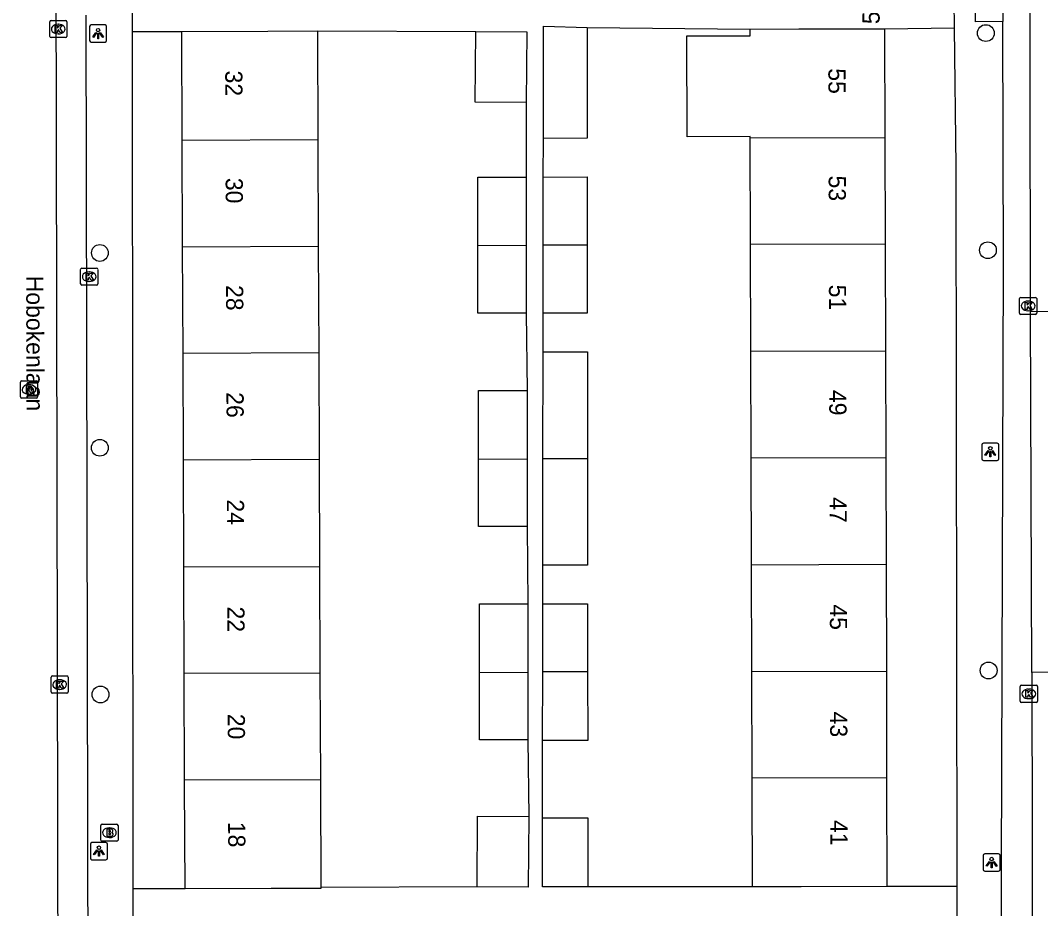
# Model space of a CAD drawing. Extents: x 160732 to 162105, y 387428 to 388479.
# Drawn here: x 161368.3 to 161427.7, y 387992.7 to 388044.4 of the extents above; entities that cross this region are included whole.
import ezdxf

# ---------------------------------------------------------------- set-up
doc = ezdxf.new("R2010")
doc.units = 0
for name, color, linetype in [('IMGEO_Boom', 7, 'Continuous'), ('IMGEO_Brandkraan', 7, 'Continuous'), ('IMGEO_Kolk', 7, 'Continuous'), ('IMGEO_Lichtpunt', 7, 'Continuous'), ('IMGEO_Openbare_ruimte_label', 7, 'Continuous'), ('IMGEO_Pand', 7, 'Continuous'), ('IMGEO_Pand_nummerreeks', 7, 'Continuous'), ('IMGEO_Rijbaan_lokaal_open', 7, 'Continuous'), ('IMGEO_Rioolput', 7, 'Continuous'), ('IMGEO_Voetpad_open', 7, 'Continuous')]:
    doc.layers.add(name, color=color, linetype=linetype)

msp = doc.modelspace()

# ---------------------------------------------------------------- linework, layer by layer
at = {"layer": 'IMGEO_Boom'}
for centre in [(161424.486, 388043.666), (161424.606, 388031.036), (161372.937, 388030.878), (161372.929, 388019.55), (161424.645, 388006.592), (161372.973, 388005.198)]:
    msp.add_circle(centre, 0.489, dxfattribs=at)
at = {"layer": 'IMGEO_Brandkraan'}
for p, q in [((161372.99, 387996.737), (161372.99, 387997.589)), ((161373.065, 387997.663), (161373.917, 387997.663)), ((161373.991, 387997.589), (161373.991, 387996.737)), ((161373.478, 387997.443), (161373.503, 387997.443)), ((161373.917, 387996.663), (161373.065, 387996.663)), ((161373.501, 387996.883), (161373.476, 387996.883))]:
    msp.add_line(p, q, dxfattribs=at)
for points in [[(161372.99, 387996.737), (161372.99, 387997.589)], [(161373.065, 387997.663), (161373.917, 387997.663)], [(161373.991, 387997.589), (161373.991, 387996.737)], [(161373.338, 387997.363), (161373.338, 387996.963), (161373.551, 387996.963)], [(161373.569, 387997.363), (161373.338, 387997.363)], [(161373.517, 387997.282), (161373.463, 387997.282), (161373.463, 387997.206)], [(161373.463, 387997.206), (161373.516, 387997.206)], [(161373.525, 387997.13), (161373.463, 387997.13), (161373.463, 387997.049)], [(161373.463, 387997.049), (161373.525, 387997.049)], [(161373.917, 387996.663), (161373.065, 387996.663)]]:
    msp.add_lwpolyline(points, dxfattribs=at)
for centre, radius, start, end in [((161373.067, 387997.587), 0.0765, 91.55205, 178.44795), ((161373.067, 387997.587), 0.0765, 91.55205, 178.44795), ((161373.915, 387997.587), 0.0765, 1.55205, 88.44795), ((161373.915, 387997.587), 0.0765, 1.55205, 88.44795), ((161373.518, 387997.244), 0.0379, 267.82845, 90.93552), ((161373.526, 387997.089), 0.0404, 269.87594, 90.50774), ((161373.573, 387997.218), 0.145, 59.4692, 91.53667), ((161373.598, 387997.265), 0.0922, 285.51372, 58.15012), ((161373.603, 387997.073), 0.105, 301.31148, 78.98903), ((161373.067, 387996.739), 0.0765, 181.55205, 268.44795), ((161373.067, 387996.739), 0.0765, 181.55205, 268.44795), ((161373.557, 387997.214), 0.251, 268.66757, 293.53466), ((161373.915, 387996.739), 0.0765, 271.55205, 358.44795), ((161373.915, 387996.739), 0.0765, 271.55205, 358.44795)]:
    msp.add_arc(centre, radius, start, end, dxfattribs=at)
for centre, major_axis, ratio, start_param, end_param in [((161373.477, 387997.163), (-0.387, 0.002), 0.722429, 4.712389, 7.853982), ((161373.502, 387997.163), (-0.39, 0.002), 0.717154, 1.570796, 4.712389)]:
    msp.add_ellipse(centre, major_axis=major_axis, ratio=ratio, start_param=start_param, end_param=end_param, dxfattribs=at)
at = {"layer": 'IMGEO_Kolk'}
for p, q in [((161370.016, 388043.476), (161370.016, 388044.328)), ((161370.091, 388044.402), (161370.943, 388044.402)), ((161370.504, 388044.182), (161370.529, 388044.182)), ((161371.017, 388044.328), (161371.017, 388043.476)), ((161370.943, 388043.402), (161370.091, 388043.402)), ((161370.527, 388043.622), (161370.502, 388043.622)), ((161371.816, 388029.074), (161371.816, 388029.926)), ((161371.891, 388030), (161372.743, 388030)), ((161372.304, 388029.78), (161372.329, 388029.78)), ((161372.817, 388029.926), (161372.817, 388029.074)), ((161372.327, 388029.22), (161372.302, 388029.22)), ((161372.743, 388029), (161371.891, 388029)), ((161426.443, 388027.37), (161426.443, 388028.222)), ((161426.518, 388028.296), (161427.37, 388028.296)), ((161426.931, 388028.076), (161426.956, 388028.076)), ((161427.444, 388028.222), (161427.444, 388027.37)), ((161427.37, 388027.296), (161426.518, 388027.296)), ((161426.954, 388027.516), (161426.929, 388027.516)), ((161370.094, 388005.35), (161370.094, 388006.202)), ((161370.169, 388006.276), (161371.021, 388006.276)), ((161370.582, 388006.056), (161370.607, 388006.056)), ((161371.095, 388006.202), (161371.095, 388005.35)), ((161370.605, 388005.496), (161370.58, 388005.496)), ((161426.487, 388004.811), (161426.487, 388005.663)), ((161426.562, 388005.737), (161427.414, 388005.737)), ((161426.975, 388005.517), (161427, 388005.517)), ((161427.488, 388005.663), (161427.488, 388004.811)), ((161371.021, 388005.276), (161370.169, 388005.276)), ((161427.414, 388004.737), (161426.562, 388004.737)), ((161426.998, 388004.957), (161426.973, 388004.957))]:
    msp.add_line(p, q, dxfattribs=at)
for points in [[(161370.016, 388043.476), (161370.016, 388044.328)], [(161370.091, 388044.402), (161370.943, 388044.402)], [(161370.337, 388044.102), (161370.46, 388044.102), (161370.46, 388043.951), (161370.59, 388044.102), (161370.754, 388044.102), (161370.608, 388043.951), (161370.761, 388043.702), (161370.609, 388043.702), (161370.524, 388043.866), (161370.46, 388043.799), (161370.46, 388043.702), (161370.337, 388043.702), (161370.337, 388044.102)], [(161371.017, 388044.328), (161371.017, 388043.476)], [(161370.943, 388043.402), (161370.091, 388043.402)], [(161371.816, 388029.074), (161371.816, 388029.926)], [(161371.891, 388030), (161372.743, 388030)], [(161372.137, 388029.7), (161372.26, 388029.7), (161372.26, 388029.549), (161372.39, 388029.7), (161372.554, 388029.7), (161372.408, 388029.549), (161372.561, 388029.3), (161372.409, 388029.3), (161372.324, 388029.464), (161372.26, 388029.397), (161372.26, 388029.3), (161372.137, 388029.3), (161372.137, 388029.7)], [(161372.817, 388029.926), (161372.817, 388029.074)], [(161372.743, 388029), (161371.891, 388029)], [(161426.443, 388027.37), (161426.443, 388028.222)], [(161426.518, 388028.296), (161427.37, 388028.296)], [(161426.764, 388027.996), (161426.887, 388027.996), (161426.887, 388027.845), (161427.017, 388027.996), (161427.181, 388027.996), (161427.035, 388027.845), (161427.188, 388027.596), (161427.036, 388027.596), (161426.951, 388027.76), (161426.887, 388027.693), (161426.887, 388027.596), (161426.764, 388027.596), (161426.764, 388027.996)], [(161427.444, 388028.222), (161427.444, 388027.37)], [(161427.37, 388027.296), (161426.518, 388027.296)], [(161370.094, 388005.35), (161370.094, 388006.202)], [(161370.169, 388006.276), (161371.021, 388006.276)], [(161370.415, 388005.976), (161370.538, 388005.976), (161370.538, 388005.825), (161370.668, 388005.976), (161370.832, 388005.976), (161370.686, 388005.825), (161370.839, 388005.576), (161370.687, 388005.576), (161370.602, 388005.74), (161370.538, 388005.673), (161370.538, 388005.576), (161370.415, 388005.576), (161370.415, 388005.976)], [(161371.095, 388006.202), (161371.095, 388005.35)], [(161426.487, 388004.811), (161426.487, 388005.663)], [(161426.562, 388005.737), (161427.414, 388005.737)], [(161426.808, 388005.437), (161426.931, 388005.437), (161426.931, 388005.286), (161427.061, 388005.437), (161427.225, 388005.437), (161427.079, 388005.286), (161427.232, 388005.037), (161427.08, 388005.037), (161426.995, 388005.201), (161426.931, 388005.134), (161426.931, 388005.037), (161426.808, 388005.037), (161426.808, 388005.437)], [(161427.488, 388005.663), (161427.488, 388004.811)], [(161371.021, 388005.276), (161370.169, 388005.276)], [(161427.414, 388004.737), (161426.562, 388004.737)]]:
    msp.add_lwpolyline(points, dxfattribs=at)
for centre, start, end in [((161370.093, 388044.326), 91.55205, 178.44795), ((161370.093, 388044.326), 91.55205, 178.44795), ((161370.941, 388044.326), 1.55205, 88.44795), ((161370.941, 388044.326), 1.55205, 88.44795), ((161370.093, 388043.478), 181.55205, 268.44795), ((161370.093, 388043.478), 181.55205, 268.44795), ((161370.941, 388043.478), 271.55205, 358.44795), ((161370.941, 388043.478), 271.55205, 358.44795), ((161371.893, 388029.924), 91.55205, 178.44795), ((161371.893, 388029.924), 91.55205, 178.44795), ((161372.741, 388029.924), 1.55205, 88.44795), ((161372.741, 388029.924), 1.55205, 88.44795), ((161371.893, 388029.076), 181.55205, 268.44795), ((161371.893, 388029.076), 181.55205, 268.44795), ((161372.741, 388029.076), 271.55205, 358.44795), ((161372.741, 388029.076), 271.55205, 358.44795), ((161426.52, 388028.22), 91.55205, 178.44795), ((161426.52, 388028.22), 91.55205, 178.44795), ((161427.368, 388028.22), 1.55205, 88.44795), ((161427.368, 388028.22), 1.55205, 88.44795), ((161426.52, 388027.372), 181.55205, 268.44795), ((161426.52, 388027.372), 181.55205, 268.44795), ((161427.368, 388027.372), 271.55205, 358.44795), ((161427.368, 388027.372), 271.55205, 358.44795), ((161370.171, 388006.2), 91.55205, 178.44795), ((161370.171, 388006.2), 91.55205, 178.44795), ((161371.019, 388006.2), 1.55205, 88.44795), ((161371.019, 388006.2), 1.55205, 88.44795), ((161370.171, 388005.352), 181.55205, 268.44795), ((161370.171, 388005.352), 181.55205, 268.44795), ((161371.019, 388005.352), 271.55205, 358.44795), ((161371.019, 388005.352), 271.55205, 358.44795), ((161426.564, 388005.661), 91.55205, 178.44795), ((161426.564, 388005.661), 91.55205, 178.44795), ((161427.412, 388005.661), 1.55205, 88.44795), ((161427.412, 388005.661), 1.55205, 88.44795), ((161426.564, 388004.813), 181.55205, 268.44795), ((161426.564, 388004.813), 181.55205, 268.44795), ((161427.412, 388004.813), 271.55205, 358.44795), ((161427.412, 388004.813), 271.55205, 358.44795)]:
    msp.add_arc(centre, 0.0765, start, end, dxfattribs=at)
for centre, major_axis, ratio, start_param, end_param in [((161370.503, 388043.902), (-0.387, 0.002), 0.722429, 4.712389, 7.853982), ((161370.528, 388043.902), (-0.39, 0.002), 0.717154, 1.570796, 4.712389), ((161372.303, 388029.5), (-0.387, 0.002), 0.722429, 4.712389, 7.853982), ((161372.328, 388029.5), (-0.39, 0.002), 0.717154, 1.570796, 4.712389), ((161426.93, 388027.796), (-0.387, 0.002), 0.722429, 4.712389, 7.853982), ((161426.955, 388027.796), (-0.39, 0.002), 0.717154, 1.570796, 4.712389), ((161370.581, 388005.776), (-0.387, 0.002), 0.722429, 4.712389, 7.853982), ((161370.606, 388005.776), (-0.39, 0.002), 0.717154, 1.570796, 4.712389), ((161426.974, 388005.237), (-0.387, 0.002), 0.722429, 4.712389, 7.853982), ((161426.999, 388005.237), (-0.39, 0.002), 0.717154, 1.570796, 4.712389)]:
    msp.add_ellipse(centre, major_axis=major_axis, ratio=ratio, start_param=start_param, end_param=end_param, dxfattribs=at)
at = {"layer": 'IMGEO_Lichtpunt'}
for p, q in [((161372.333, 388044.042), (161372.333, 388043.235)), ((161372.333, 388044.042), (161372.333, 388043.235)), ((161373.235, 388044.137), (161372.427, 388044.137)), ((161373.235, 388044.137), (161372.427, 388044.137)), ((161373.329, 388043.235), (161373.329, 388044.042)), ((161373.329, 388043.235), (161373.329, 388044.042)), ((161372.427, 388043.141), (161373.235, 388043.141)), ((161372.427, 388043.141), (161373.235, 388043.141)), ((161424.245, 388019.718), (161424.245, 388018.911)), ((161424.245, 388019.718), (161424.245, 388018.911)), ((161425.147, 388019.813), (161424.339, 388019.813)), ((161425.147, 388019.813), (161424.339, 388019.813)), ((161425.241, 388018.911), (161425.241, 388019.718)), ((161425.241, 388018.911), (161425.241, 388019.718)), ((161424.339, 388018.817), (161425.147, 388018.817)), ((161424.339, 388018.817), (161425.147, 388018.817)), ((161372.381, 387996.494), (161372.381, 387995.687)), ((161372.381, 387996.494), (161372.381, 387995.687)), ((161373.283, 387996.589), (161372.475, 387996.589)), ((161373.283, 387996.589), (161372.475, 387996.589)), ((161373.377, 387995.687), (161373.377, 387996.494)), ((161373.377, 387995.687), (161373.377, 387996.494)), ((161424.325, 387995.833), (161424.325, 387995.026)), ((161424.325, 387995.833), (161424.325, 387995.026)), ((161425.227, 387995.928), (161424.419, 387995.928)), ((161425.227, 387995.928), (161424.419, 387995.928)), ((161425.321, 387995.026), (161425.321, 387995.833)), ((161425.321, 387995.026), (161425.321, 387995.833)), ((161372.475, 387995.593), (161373.283, 387995.593)), ((161372.475, 387995.593), (161373.283, 387995.593)), ((161424.419, 387994.932), (161425.227, 387994.932)), ((161424.419, 387994.932), (161425.227, 387994.932))]:
    msp.add_line(p, q, dxfattribs=at)
for points in [[(161372.707, 388043.706), (161372.746, 388043.678), (161372.558, 388043.416), (161372.52, 388043.443), (161372.707, 388043.706)], [(161372.809, 388043.658), (161372.856, 388043.658), (161372.856, 388043.336), (161372.809, 388043.336), (161372.809, 388043.658)], [(161372.919, 388043.678), (161372.957, 388043.705), (161373.144, 388043.443), (161373.105, 388043.415), (161372.919, 388043.678)], [(161424.619, 388019.382), (161424.658, 388019.354), (161424.47, 388019.092), (161424.432, 388019.119), (161424.619, 388019.382)], [(161424.721, 388019.334), (161424.768, 388019.334), (161424.768, 388019.012), (161424.721, 388019.012), (161424.721, 388019.334)], [(161424.831, 388019.354), (161424.869, 388019.381), (161425.056, 388019.119), (161425.017, 388019.091), (161424.831, 388019.354)], [(161372.755, 387996.158), (161372.794, 387996.13), (161372.606, 387995.868), (161372.568, 387995.895), (161372.755, 387996.158)], [(161372.857, 387996.11), (161372.904, 387996.11), (161372.904, 387995.788), (161372.857, 387995.788), (161372.857, 387996.11)], [(161372.967, 387996.13), (161373.005, 387996.157), (161373.192, 387995.895), (161373.153, 387995.867), (161372.967, 387996.13)], [(161424.699, 387995.497), (161424.738, 387995.469), (161424.55, 387995.207), (161424.512, 387995.234), (161424.699, 387995.497)], [(161424.801, 387995.449), (161424.848, 387995.449), (161424.848, 387995.127), (161424.801, 387995.127), (161424.801, 387995.449)], [(161424.911, 387995.469), (161424.949, 387995.496), (161425.136, 387995.234), (161425.097, 387995.206), (161424.911, 387995.469)]]:
    msp.add_lwpolyline(points, dxfattribs=at)
for centre in [(161372.832, 388043.84), (161424.744, 388019.516), (161372.88, 387996.292), (161424.824, 387995.631)]:
    msp.add_circle(centre, 0.0994, dxfattribs=at)
for centre, start, end in [((161372.427, 388044.042), 90, 180), ((161372.427, 388044.042), 90, 180), ((161373.235, 388044.042), 0, 90), ((161373.235, 388044.042), 0, 90), ((161372.427, 388043.235), 180, 270), ((161372.427, 388043.235), 180, 270), ((161373.235, 388043.235), 270, 0), ((161373.235, 388043.235), 270, 360), ((161424.339, 388019.718), 90, 180), ((161424.339, 388019.718), 90, 180), ((161425.147, 388019.718), 0, 90), ((161425.147, 388019.718), 0, 90), ((161424.339, 388018.911), 180, 270), ((161424.339, 388018.911), 180, 270), ((161425.147, 388018.911), 270, 0), ((161425.147, 388018.911), 270, 360), ((161372.475, 387996.494), 90, 180), ((161372.475, 387996.494), 90, 180), ((161373.283, 387996.494), 0, 90), ((161373.283, 387996.494), 0, 90), ((161424.419, 387995.833), 90, 180), ((161424.419, 387995.833), 90, 180), ((161425.227, 387995.833), 0, 90), ((161425.227, 387995.833), 0, 90), ((161372.475, 387995.687), 180, 270), ((161372.475, 387995.687), 180, 270), ((161373.283, 387995.687), 270, 0), ((161373.283, 387995.687), 270, 360), ((161424.419, 387995.026), 180, 270), ((161424.419, 387995.026), 180, 270), ((161425.227, 387995.026), 270, 0), ((161425.227, 387995.026), 270, 360)]:
    msp.add_arc(centre, 0.0946, start, end, dxfattribs=at)
at = {"layer": 'IMGEO_Pand'}
for points in [[(161398.74, 388037.54), (161398.748, 388044.062), (161401.281, 388044)], [(161401.281, 388044), (161401.287, 388037.546), (161398.74, 388037.54)], [(161410.781, 388037.572), (161410.781, 388037.648), (161407.105, 388037.637), (161407.089, 388043.501), (161410.765, 388043.512), (161410.764, 388043.896)], [(161410.764, 388043.896), (161413.595, 388043.904), (161418.594, 388043.918)], [(161418.594, 388043.918), (161418.611, 388037.593)], [(161377.699, 388043.764), (161382.699, 388043.784), (161385.594, 388043.795)], [(161377.724, 388037.442), (161377.699, 388043.764)], [(161385.594, 388043.795), (161385.618, 388037.471)], [(161397.747, 388039.628), (161394.777, 388039.657), (161394.802, 388043.766)], [(161394.802, 388043.766), (161397.771, 388043.737), (161397.747, 388039.628)], [(161377.724, 388037.442), (161385.618, 388037.471)], [(161377.748, 388031.237), (161377.724, 388037.442)], [(161385.618, 388037.471), (161385.642, 388031.266)], [(161410.781, 388037.572), (161418.611, 388037.593)], [(161410.799, 388031.366), (161410.781, 388037.572)], [(161418.611, 388037.593), (161418.628, 388031.387)], [(161394.92, 388031.3), (161394.92, 388035.282), (161397.746, 388035.282)], [(161397.746, 388035.282), (161397.746, 388031.31)], [(161398.733, 388031.333), (161398.737, 388035.294)], [(161398.737, 388035.294), (161401.289, 388035.296), (161401.293, 388031.34)], [(161377.748, 388031.237), (161385.642, 388031.266)], [(161377.772, 388025.033), (161377.748, 388031.237)], [(161385.642, 388031.266), (161385.666, 388025.062)], [(161397.746, 388031.31), (161394.92, 388031.3)], [(161397.746, 388027.381), (161394.92, 388027.381), (161394.92, 388031.3)], [(161397.746, 388031.31), (161397.746, 388027.381)], [(161401.293, 388031.34), (161401.296, 388027.385), (161398.728, 388027.383)], [(161398.728, 388027.383), (161398.733, 388031.333)], [(161401.293, 388031.34), (161398.733, 388031.333)], [(161418.628, 388031.387), (161410.799, 388031.366)], [(161410.816, 388025.161), (161410.799, 388031.366)], [(161418.628, 388031.387), (161418.645, 388025.182)], [(161385.666, 388025.062), (161377.772, 388025.033)], [(161377.796, 388018.828), (161377.772, 388025.033)], [(161385.666, 388025.062), (161385.69, 388018.858)], [(161398.717, 388018.921), (161398.725, 388025.128)], [(161398.725, 388025.128), (161401.298, 388025.135), (161401.304, 388018.929)], [(161410.816, 388025.161), (161418.645, 388025.182)], [(161410.833, 388018.955), (161410.816, 388025.161)], [(161418.645, 388025.182), (161418.662, 388018.976)], [(161394.968, 388018.893), (161394.968, 388022.874), (161397.794, 388022.874)], [(161397.794, 388022.874), (161397.794, 388018.904)], [(161410.833, 388018.955), (161418.662, 388018.976)], [(161410.85, 388012.749), (161410.833, 388018.955)], [(161418.662, 388018.976), (161418.679, 388012.77)], [(161385.69, 388018.858), (161377.796, 388018.828)], [(161377.82, 388012.624), (161377.796, 388018.828)], [(161385.69, 388018.858), (161385.714, 388012.653)], [(161394.968, 388018.893), (161397.794, 388018.904)], [(161397.794, 388014.973), (161394.968, 388014.973), (161394.968, 388018.893)], [(161397.794, 388018.904), (161397.794, 388014.973)], [(161401.304, 388018.929), (161401.31, 388012.723), (161398.71, 388012.715)], [(161398.71, 388012.715), (161398.717, 388018.921)], [(161398.717, 388018.921), (161401.304, 388018.929)], [(161377.82, 388012.624), (161385.714, 388012.653)], [(161377.844, 388006.42), (161377.82, 388012.624)], [(161385.714, 388012.653), (161385.738, 388006.449)], [(161410.85, 388012.749), (161418.679, 388012.77)], [(161410.867, 388006.544), (161410.85, 388012.749)], [(161418.679, 388012.77), (161418.696, 388006.565)], [(161395.016, 388006.483), (161395.016, 388010.465), (161397.842, 388010.465)], [(161397.842, 388010.465), (161397.842, 388006.493)], [(161398.702, 388006.51), (161398.707, 388010.471)], [(161398.707, 388010.471), (161401.312, 388010.473), (161401.315, 388006.518)], [(161395.016, 388006.483), (161397.842, 388006.493)], [(161397.842, 388006.493), (161397.842, 388002.564)], [(161401.315, 388006.518), (161401.318, 388002.52), (161398.697, 388002.518)], [(161398.697, 388002.518), (161398.702, 388006.51)], [(161401.315, 388006.518), (161398.702, 388006.51)], [(161410.867, 388006.544), (161418.696, 388006.565)], [(161410.884, 388000.338), (161410.867, 388006.544)], [(161418.696, 388006.565), (161418.713, 388000.359)], [(161385.738, 388006.449), (161377.844, 388006.42)], [(161377.867, 388000.215), (161377.844, 388006.42)], [(161385.738, 388006.449), (161385.762, 388000.244)], [(161397.842, 388002.564), (161395.016, 388002.564), (161395.016, 388006.483)], [(161385.762, 388000.244), (161377.867, 388000.215)], [(161377.892, 387993.892), (161377.868, 388000), (161377.867, 388000.215)], [(161385.762, 388000.244), (161385.763, 388000), (161385.787, 387993.979)], [(161418.713, 388000.359), (161410.884, 388000.338)], [(161410.901, 387994.012), (161410.885, 388000), (161410.884, 388000.338)], [(161418.713, 388000.359), (161418.714, 388000), (161418.73, 387994.034)], [(161394.891, 387994.015), (161394.916, 387998.125), (161397.886, 387998.096)], [(161397.886, 387998.096), (161397.861, 387993.986), (161394.891, 387994.015)], [(161401.327, 387994.023), (161398.687, 387994.023), (161398.691, 387998.018)], [(161398.691, 387998.018), (161401.324, 387998.02), (161401.327, 387994.023)], [(161418.73, 387994.034), (161413.731, 387994.02), (161410.901, 387994.012)], [(161385.787, 387993.979), (161385.787, 387993.923), (161382.892, 387993.912), (161377.892, 387993.892)]]:
    msp.add_lwpolyline(points, dxfattribs=at)
at = {"layer": 'IMGEO_Rijbaan_lokaal_open'}
for points in [[(161427.076, 388027.448), (161427.017, 388070.342)], [(161370.332, 388067.616), (161370.627, 387917.302)], [(161432.108, 388027.5), (161427.076, 388027.448)], [(161427.158, 388006.474), (161427.076, 388027.448)], [(161432.185, 388006.493), (161427.158, 388006.474)], [(161427.158, 388006.474), (161427.337, 387918.667)]]:
    msp.add_lwpolyline(points, dxfattribs=at)
at = {"layer": 'IMGEO_Rioolput'}
for p, q in [((161368.31, 388022.514), (161368.31, 388023.366)), ((161368.385, 388023.44), (161369.237, 388023.44)), ((161368.798, 388023.22), (161368.823, 388023.22)), ((161369.311, 388023.366), (161369.311, 388022.514)), ((161368.821, 388022.66), (161368.796, 388022.66)), ((161369.237, 388022.44), (161368.385, 388022.44))]:
    msp.add_line(p, q, dxfattribs=at)
for points in [[(161368.31, 388022.514), (161368.31, 388023.366)], [(161368.385, 388023.44), (161369.237, 388023.44)], [(161368.899, 388023.138), (161368.647, 388023.14), (161368.647, 388022.74)], [(161369.311, 388023.366), (161369.311, 388022.514)], [(161368.647, 388022.74), (161368.771, 388022.74), (161368.771, 388022.902), (161368.782, 388022.902)], [(161368.825, 388023.059), (161368.771, 388023.059), (161368.771, 388022.978)], [(161368.771, 388022.978), (161368.823, 388022.978)], [(161368.829, 388022.873), (161368.9, 388022.74), (161369.04, 388022.74), (161368.975, 388022.866)], [(161369.237, 388022.44), (161368.385, 388022.44)]]:
    msp.add_lwpolyline(points, dxfattribs=at)
for centre, radius, start, end in [((161368.387, 388023.364), 0.0765, 91.55205, 178.44795), ((161368.387, 388023.364), 0.0765, 91.55205, 178.44795), ((161368.898, 388023.028), 0.109, 350.36119, 89.41601), ((161369.235, 388023.364), 0.0765, 1.55205, 88.44795), ((161369.235, 388023.364), 0.0765, 1.55205, 88.44795), ((161368.387, 388022.516), 0.0765, 181.55205, 268.44795), ((161368.387, 388022.516), 0.0765, 181.55205, 268.44795), ((161368.781, 388022.849), 0.0533, 26.02933, 88.69889), ((161368.807, 388023.167), 0.19, 274.7715, 282.96867), ((161368.831, 388022.963), 0.0964, 77.00612, 93.18647), ((161368.845, 388023.02), 0.0378, 276.66336, 79.67722), ((161368.896, 388023.028), 0.112, 277.58423, 350.98172), ((161368.88, 388022.813), 0.108, 29.51342, 73.79051), ((161369.235, 388022.516), 0.0765, 271.55205, 358.44795), ((161369.235, 388022.516), 0.0765, 271.55205, 358.44795)]:
    msp.add_arc(centre, radius, start, end, dxfattribs=at)
for centre, major_axis, ratio, start_param, end_param in [((161368.797, 388022.94), (-0.387, 0.002), 0.722429, 4.712389, 7.853982), ((161368.822, 388022.94), (-0.39, 0.002), 0.717154, 1.570796, 4.712389)]:
    msp.add_ellipse(centre, major_axis=major_axis, ratio=ratio, start_param=start_param, end_param=end_param, dxfattribs=at)
at = {"layer": 'IMGEO_Voetpad_open'}
for points in [[(161425.472, 388044.338), (161423.875, 388044.326), (161423.856, 388063.105), (161425.125, 388063.116)], [(161425.125, 388063.116), (161425.472, 388044.338)], [(161374.818, 388045.344), (161374.819, 388043.762)], [(161422.662, 388043.962), (161422.645, 388045.524)], [(161372.345, 387941.01), (161372.14, 388044.7)], [(161401.281, 388044), (161410.764, 388043.896)], [(161418.594, 388043.918), (161422.662, 388043.962)], [(161422.81, 387994.04), (161422.75, 388035.909), (161422.662, 388043.962)], [(161425.433, 387922.175), (161425.323, 387971.695), (161425.506, 388030.122), (161425.472, 388044.338)], [(161374.819, 388043.762), (161377.699, 388043.764)], [(161374.819, 388043.762), (161374.855, 387993.89)], [(161385.594, 388043.795), (161394.802, 388043.766)], [(161397.747, 388039.628), (161397.746, 388035.282)], [(161398.737, 388035.294), (161398.74, 388037.54)], [(161397.746, 388027.381), (161397.794, 388022.874)], [(161398.725, 388025.128), (161398.728, 388027.383)], [(161397.794, 388014.973), (161397.842, 388010.465)], [(161398.707, 388010.471), (161398.71, 388012.715)], [(161397.842, 388002.564), (161397.886, 387998.096)], [(161398.691, 387998.018), (161398.697, 388002.518)], [(161410.901, 387994.012), (161401.327, 387994.023)], [(161422.81, 387994.04), (161418.73, 387994.034)], [(161422.814, 387991.409), (161422.81, 387994.04)], [(161377.892, 387993.892), (161374.855, 387993.89)], [(161374.855, 387993.89), (161374.857, 387991.285)], [(161394.891, 387994.015), (161385.787, 387993.979)]]:
    msp.add_lwpolyline(points, dxfattribs=at)

# ---------------------------------------------------------------- texts
at = {"layer": 'IMGEO_Openbare_ruimte_label'}
msp.add_text('Hobokenlaan', height=1, rotation=270.11459, dxfattribs=at).set_placement((161368.65, 388029.557))
at = {"layer": 'IMGEO_Pand_nummerreeks'}
for s, rotation, p in [('55/G01', 89.6035, (161418.304, 388044.183)), ('55', 270.15449, (161415.321, 388041.617)), ('32', 270.22173, (161380.228, 388041.485)), ('30', 270.22173, (161380.252, 388035.245)), ('53', 270.15621, (161415.338, 388035.382)), ('28', 270.22173, (161380.276, 388029.011)), ('51', 270.15621, (161415.355, 388029.033)), ('26', 270.22173, (161380.3, 388022.78)), ('49', 270.15621, (161415.372, 388022.911)), ('47', 270.15621, (161415.389, 388016.675)), ('24', 270.22173, (161380.325, 388016.546)), ('22', 270.22173, (161380.349, 388010.315)), ('45', 270.15621, (161415.406, 388010.44)), ('43', 270.15621, (161415.423, 388004.204)), ('20', 270.22173, (161380.373, 388004.075)), ('18', 270.22324, (161380.397, 387997.795)), ('41', 270.154, (161415.44, 387997.901))]:
    msp.add_text(s, height=1, rotation=rotation, dxfattribs=at).set_placement(p)

doc.saveas('drawing.dxf')
